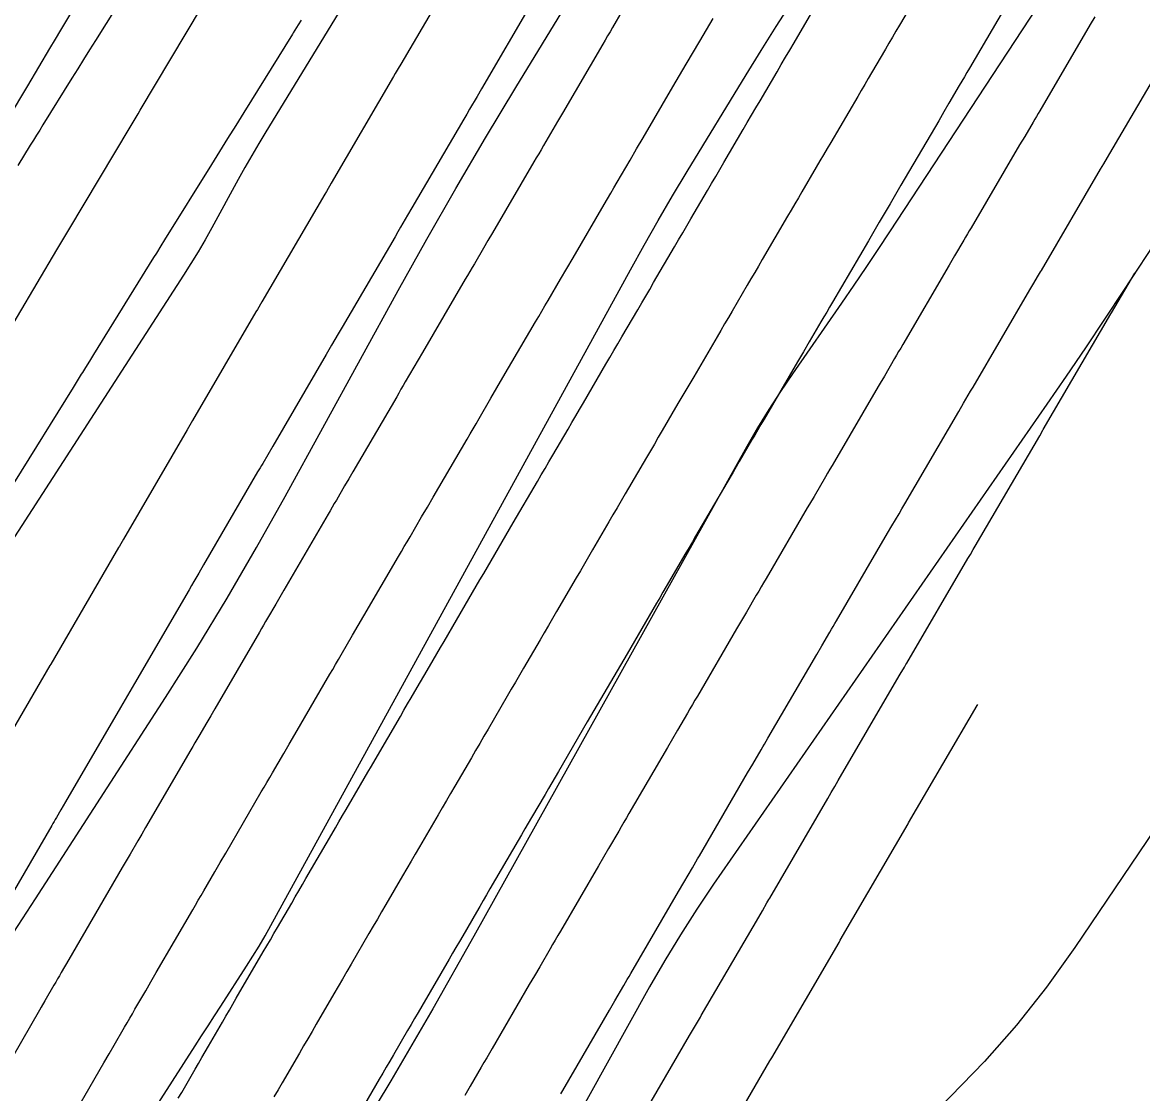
# Model space of a CAD drawing. Extents: x 1005228 to 1008882, y 1883389 to 1885754.
# Drawn here: x 1008532.95 to 1008573.86, y 1885074.41 to 1885113.52 of the extents above; entities that cross this region are included whole.
import ezdxf

# ---------------------------------------------------------------- set-up
doc = ezdxf.new("R2010")
doc.units = 0
for name, color, linetype in [('ATDIMS', 7, 'Continuous'), ('C-ANNO-NOTE', 7, 'Continuous'), ('S_BRIDGE', 7, 'Continuous'), ('TSOBSTACLE', 7, 'Continuous')]:
    doc.layers.add(name, color=color, linetype=linetype)

msp = doc.modelspace()

# ---------------------------------------------------------------- linework, layer by layer
at = {"layer": 'ATDIMS'}
for points in [[(1008549.018, 1885115.836), (1008546.767, 1885111.99), (1008546.679, 1885111.84), (1008546.57, 1885111.653), (1008546.504, 1885111.54), (1008544.23, 1885107.653), (1008544.051, 1885107.347), (1008543.991, 1885107.244), (1008541.695, 1885103.317), (1008541.533, 1885103.04), (1008541.479, 1885102.947), (1008539.164, 1885098.982), (1008539.018, 1885098.732), (1008538.969, 1885098.649), (1008536.639, 1885094.653), (1008536.491, 1885094.398), (1008536.461, 1885094.347), (1008534.116, 1885090.322), (1008533.982, 1885090.091), (1008533.955, 1885090.045), (1008531.594, 1885085.991)], [(1008566.027, 1885115.194), (1008564.982, 1885113.414), (1008564.855, 1885113.197), (1008564.728, 1885112.981), (1008564.601, 1885112.764), (1008564.474, 1885112.548), (1008563.967, 1885111.682), (1008563.84, 1885111.466), (1008563.713, 1885111.25), (1008563.586, 1885111.033), (1008563.459, 1885110.817), (1008562.473, 1885109.136), (1008562.341, 1885108.911), (1008562.21, 1885108.687), (1008562.078, 1885108.462), (1008561.947, 1885108.238), (1008561.421, 1885107.339), (1008561.29, 1885107.115), (1008561.158, 1885106.89), (1008561.027, 1885106.666), (1008560.895, 1885106.441), (1008559.97, 1885104.861), (1008559.833, 1885104.626), (1008559.695, 1885104.391), (1008559.558, 1885104.156), (1008559.42, 1885103.921), (1008558.87, 1885102.981), (1008558.733, 1885102.746), (1008558.595, 1885102.511), (1008558.458, 1885102.276), (1008558.32, 1885102.041), (1008557.469, 1885100.586), (1008557.325, 1885100.34), (1008557.182, 1885100.094), (1008557.038, 1885099.848), (1008556.894, 1885099.602), (1008556.319, 1885098.618), (1008556.175, 1885098.372), (1008556.031, 1885098.126), (1008555.887, 1885097.88), (1008555.744, 1885097.634), (1008554.967, 1885096.307), (1008554.818, 1885096.051), (1008554.669, 1885095.796), (1008554.52, 1885095.541), (1008554.371, 1885095.286), (1008553.775, 1885094.265), (1008553.626, 1885094.01), (1008553.477, 1885093.755), (1008553.328, 1885093.499), (1008553.179, 1885093.244), (1008552.46, 1885092.014), (1008552.309, 1885091.756), (1008552.159, 1885091.497), (1008552.008, 1885091.239), (1008551.858, 1885090.981), (1008551.255, 1885089.949), (1008551.105, 1885089.69), (1008550.954, 1885089.432), (1008550.804, 1885089.174), (1008550.653, 1885088.916), (1008549.955, 1885087.719), (1008549.803, 1885087.458), (1008549.651, 1885087.197), (1008549.499, 1885086.936), (1008549.347, 1885086.675), (1008548.738, 1885085.63), (1008548.586, 1885085.369), (1008548.434, 1885085.108), (1008548.282, 1885084.847), (1008548.13, 1885084.586), (1008547.452, 1885083.423), (1008547.299, 1885083.159), (1008547.145, 1885082.895), (1008546.991, 1885082.632), (1008546.837, 1885082.368), (1008546.223, 1885081.312), (1008546.069, 1885081.048), (1008545.915, 1885080.784), (1008545.761, 1885080.52), (1008545.608, 1885080.256), (1008544.956, 1885079.137), (1008544.798, 1885078.865), (1008544.64, 1885078.593), (1008544.481, 1885078.321), (1008544.323, 1885078.049), (1008543.684, 1885076.949), (1008543.529, 1885076.683), (1008543.374, 1885076.417), (1008543.22, 1885076.151), (1008543.065, 1885075.886), (1008542.439, 1885074.809), (1008542.288, 1885074.55), (1008542.137, 1885074.29)], [(1008532.039, 1885101.57), (1008534.21, 1885105.215), (1008534.283, 1885105.337), (1008534.356, 1885105.459), (1008534.574, 1885105.825), (1008534.647, 1885105.947), (1008536.882, 1885109.691), (1008537.172, 1885110.178), (1008537.255, 1885110.317), (1008539.49, 1885114.061)], [(1008548.014, 1885054.543), (1008550.273, 1885058.437), (1008550.354, 1885058.575), (1008550.514, 1885058.852), (1008552.768, 1885062.735), (1008552.85, 1885062.877), (1008553.015, 1885063.161), (1008554.723, 1885066.102), (1008555.015, 1885066.604), (1008555.306, 1885067.106), (1008555.598, 1885067.607), (1008555.89, 1885068.109), (1008557.683, 1885071.192), (1008557.792, 1885071.38), (1008557.833, 1885071.45), (1008560.254, 1885075.608), (1008560.32, 1885075.72), (1008562.775, 1885079.934), (1008562.819, 1885080.009), (1008565.301, 1885084.266), (1008565.319, 1885084.297), (1008567.823, 1885088.584), (1008567.844, 1885088.619)]]:
    msp.add_lwpolyline(points, dxfattribs=at)
at = {"layer": 'C-ANNO-NOTE'}
for points in [[(1008558.137, 1885136.203), (1008541.844, 1885109.528), (1008541.584, 1885109.097), (1008541.329, 1885108.663), (1008541.079, 1885108.225), (1008540.834, 1885107.785), (1008539.865, 1885106.018), (1008539.619, 1885105.579), (1008539.365, 1885105.144), (1008539.103, 1885104.714), (1008538.833, 1885104.289), (1008523.237, 1885080.169), (1008522.961, 1885079.743), (1008522.686, 1885079.316), (1008522.411, 1885078.889), (1008522.137, 1885078.462), (1008521.039, 1885076.754), (1008520.764, 1885076.327), (1008520.486, 1885075.902), (1008520.207, 1885075.478), (1008519.926, 1885075.056), (1008506.316, 1885054.728), (1008505.958, 1885054.198)], [(1008578.874, 1885127.581), (1008564.623, 1885105.878), (1008564.19, 1885105.223), (1008563.753, 1885104.571), (1008563.311, 1885103.921), (1008562.865, 1885103.275), (1008561.073, 1885100.694), (1008560.633, 1885100.044), (1008560.21, 1885099.383), (1008559.803, 1885098.713), (1008559.412, 1885098.032), (1008549.443, 1885080.156), (1008547.942, 1885077.508), (1008546.407, 1885074.882), (1008544.835, 1885072.276), (1008543.228, 1885069.692), (1008534.961, 1885056.597), (1008534.226, 1885055.42), (1008533.502, 1885054.237)], [(1008513.777, 1885051.511), (1008520.108, 1885060.967), (1008521.24, 1885062.666), (1008522.364, 1885064.371), (1008523.479, 1885066.08), (1008524.586, 1885067.795), (1008529, 1885074.665), (1008530.104, 1885076.382), (1008531.209, 1885078.098), (1008532.316, 1885079.814), (1008533.424, 1885081.528), (1008538.171, 1885088.871), (1008539.316, 1885090.676), (1008540.427, 1885092.501), (1008541.505, 1885094.346), (1008542.549, 1885096.21), (1008546.674, 1885103.73), (1008547.715, 1885105.602), (1008548.778, 1885107.461), (1008549.862, 1885109.308), (1008550.968, 1885111.142), (1008557.525, 1885121.878)], [(1008575.913, 1885107.914), (1008573.164, 1885103.728), (1008572.474, 1885102.684), (1008571.777, 1885101.644), (1008571.073, 1885100.609), (1008570.362, 1885099.579), (1008558.197, 1885082.059), (1008557.578, 1885081.143), (1008556.982, 1885080.213), (1008556.409, 1885079.269), (1008555.858, 1885078.31), (1008553.559, 1885074.187), (1008553.087, 1885073.354), (1008552.604, 1885072.528), (1008552.109, 1885071.708), (1008551.604, 1885070.895), (1008549.559, 1885067.656), (1008549.052, 1885066.844), (1008548.552, 1885066.028), (1008548.06, 1885065.206), (1008547.576, 1885064.38), (1008535.397, 1885043.384)], [(1008577.815, 1885089.255), (1008571.392, 1885079.747), (1008570.36, 1885078.301), (1008569.259, 1885076.911), (1008568.089, 1885075.58), (1008566.85, 1885074.306), (1008561.755, 1885069.328), (1008560.53, 1885068.045), (1008559.404, 1885066.686), (1008558.377, 1885065.251), (1008557.448, 1885063.741), (1008547.739, 1885046.644)]]:
    msp.add_lwpolyline(points, dxfattribs=at)
at = {"layer": 'S_BRIDGE'}
msp.add_lwpolyline([(1008525.063, 1885054.057), (1008539.261, 1885076.156), (1008539.494, 1885076.52), (1008539.728, 1885076.883), (1008539.963, 1885077.246), (1008540.197, 1885077.609), (1008541.136, 1885079.062), (1008541.368, 1885079.427), (1008541.592, 1885079.796), (1008541.81, 1885080.169), (1008542.022, 1885080.546), (1008555.154, 1885104.487), (1008555.657, 1885105.392), (1008556.171, 1885106.291), (1008556.696, 1885107.184), (1008557.23, 1885108.072), (1008559.39, 1885111.608), (1008559.934, 1885112.49), (1008560.484, 1885113.367), (1008561.042, 1885114.24)], dxfattribs=at)
at = {"layer": 'TSOBSTACLE'}
for points in [[(1008535.683, 1885115.481), (1008534.346, 1885113.242), (1008534.143, 1885112.902), (1008533.941, 1885112.563), (1008533.131, 1885111.207), (1008531.753, 1885108.898)], [(1008536.721, 1885114.639), (1008535.614, 1885112.859), (1008535.399, 1885112.514), (1008535.184, 1885112.168), (1008534.97, 1885111.823), (1008534.755, 1885111.478), (1008533.698, 1885109.776), (1008533.583, 1885109.591), (1008533.468, 1885109.406), (1008533.353, 1885109.221), (1008533.238, 1885109.036), (1008532.778, 1885108.296)], [(1008551.581, 1885114.278), (1008549.718, 1885111.095), (1008549.556, 1885110.817), (1008549.285, 1885110.355), (1008549.177, 1885110.17), (1008549.069, 1885109.985), (1008547.174, 1885106.746), (1008547.02, 1885106.483), (1008546.764, 1885106.044), (1008546.661, 1885105.869), (1008546.559, 1885105.693), (1008544.631, 1885102.395), (1008544.485, 1885102.147), (1008544.243, 1885101.732), (1008544.195, 1885101.649), (1008544.146, 1885101.567), (1008544.098, 1885101.484), (1008544.049, 1885101.401), (1008542.092, 1885098.05), (1008541.909, 1885097.735), (1008541.725, 1885097.42), (1008541.679, 1885097.342), (1008541.633, 1885097.263), (1008541.587, 1885097.184), (1008541.541, 1885097.106), (1008539.568, 1885093.72), (1008539.39, 1885093.415), (1008539.212, 1885093.11), (1008539.123, 1885092.958), (1008539.034, 1885092.805), (1008537.044, 1885089.39), (1008536.872, 1885089.095), (1008536.7, 1885088.8), (1008536.614, 1885088.652), (1008536.528, 1885088.504), (1008534.522, 1885085.059), (1008534.356, 1885084.774), (1008534.19, 1885084.488), (1008534.148, 1885084.417), (1008534.107, 1885084.345), (1008534.065, 1885084.274), (1008534.024, 1885084.202), (1008531.995, 1885080.714)], [(1008568.989, 1885114.316), (1008567.545, 1885111.854), (1008567.45, 1885111.694), (1008567.356, 1885111.534), (1008567.262, 1885111.373), (1008567.168, 1885111.213), (1008566.792, 1885110.572), (1008566.604, 1885110.251), (1008566.416, 1885109.93), (1008565.037, 1885107.58), (1008564.938, 1885107.41), (1008564.839, 1885107.241), (1008564.739, 1885107.071), (1008564.64, 1885106.902), (1008564.243, 1885106.224), (1008564.045, 1885105.885), (1008563.847, 1885105.546), (1008562.537, 1885103.308), (1008562.431, 1885103.127), (1008562.325, 1885102.946), (1008562.218, 1885102.765), (1008562.112, 1885102.583), (1008561.688, 1885101.858), (1008561.476, 1885101.496), (1008561.264, 1885101.133), (1008560.038, 1885099.038), (1008559.925, 1885098.844), (1008559.812, 1885098.65), (1008559.698, 1885098.456), (1008559.585, 1885098.263), (1008559.132, 1885097.488), (1008558.906, 1885097.1), (1008558.679, 1885096.713), (1008557.539, 1885094.762), (1008557.419, 1885094.558), (1008557.3, 1885094.354), (1008557.181, 1885094.15), (1008557.061, 1885093.945), (1008556.584, 1885093.129), (1008556.465, 1885092.924), (1008556.346, 1885092.72), (1008556.227, 1885092.516), (1008556.107, 1885092.312), (1008555.032, 1885090.47), (1008554.911, 1885090.263), (1008554.79, 1885090.056), (1008554.669, 1885089.849), (1008554.548, 1885089.642), (1008554.065, 1885088.813), (1008553.944, 1885088.606), (1008553.823, 1885088.398), (1008553.703, 1885088.191), (1008553.582, 1885087.984), (1008552.528, 1885086.177), (1008552.406, 1885085.967), (1008552.283, 1885085.757), (1008552.161, 1885085.546), (1008552.038, 1885085.336), (1008551.548, 1885084.495), (1008551.426, 1885084.285), (1008551.303, 1885084.075), (1008551.181, 1885083.865), (1008551.058, 1885083.654), (1008550.026, 1885081.883), (1008549.902, 1885081.67), (1008549.777, 1885081.456), (1008549.653, 1885081.243), (1008549.529, 1885081.03), (1008549.032, 1885080.177), (1008548.908, 1885079.964), (1008548.784, 1885079.751), (1008548.66, 1885079.537), (1008548.536, 1885079.324), (1008547.532, 1885077.6), (1008547.402, 1885077.378), (1008547.273, 1885077.155), (1008547.144, 1885076.933), (1008547.014, 1885076.711), (1008546.497, 1885075.822), (1008546.368, 1885075.599), (1008546.239, 1885075.377), (1008546.11, 1885075.155), (1008545.98, 1885074.933), (1008545.129, 1885073.469)], [(1008554.86, 1885113.94), (1008554.502, 1885113.33), (1008554.413, 1885113.177), (1008554.323, 1885113.025), (1008554.234, 1885112.872), (1008554.145, 1885112.72), (1008552.67, 1885110.2), (1008552.497, 1885109.905), (1008552.324, 1885109.61), (1008551.979, 1885109.02), (1008551.893, 1885108.873), (1008551.807, 1885108.725), (1008551.72, 1885108.578), (1008551.634, 1885108.43), (1008550.118, 1885105.838), (1008549.952, 1885105.555), (1008549.787, 1885105.273), (1008549.456, 1885104.708), (1008549.374, 1885104.566), (1008549.291, 1885104.425), (1008549.209, 1885104.284), (1008549.126, 1885104.142), (1008547.566, 1885101.474), (1008547.408, 1885101.204), (1008547.25, 1885100.934), (1008546.935, 1885100.394), (1008546.856, 1885100.259), (1008546.777, 1885100.124), (1008546.698, 1885099.989), (1008546.619, 1885099.854), (1008545.021, 1885097.117), (1008544.87, 1885096.858), (1008544.718, 1885096.599), (1008544.416, 1885096.081), (1008544.34, 1885095.951), (1008544.264, 1885095.822), (1008544.189, 1885095.692), (1008544.113, 1885095.563), (1008542.496, 1885092.788), (1008542.348, 1885092.534), (1008542.2, 1885092.28), (1008541.903, 1885091.772), (1008541.829, 1885091.645), (1008541.755, 1885091.518), (1008541.681, 1885091.391), (1008541.607, 1885091.264), (1008539.972, 1885088.458), (1008539.827, 1885088.209), (1008539.682, 1885087.96), (1008539.392, 1885087.462), (1008539.319, 1885087.337), (1008539.247, 1885087.213), (1008539.174, 1885087.088), (1008539.102, 1885086.964), (1008537.45, 1885084.127), (1008537.308, 1885083.883), (1008537.166, 1885083.639), (1008536.882, 1885083.151), (1008536.811, 1885083.029), (1008536.74, 1885082.907), (1008536.669, 1885082.785), (1008536.598, 1885082.663), (1008534.917, 1885079.773), (1008534.781, 1885079.538), (1008534.644, 1885079.304), (1008534.368, 1885078.829), (1008534.302, 1885078.715), (1008534.235, 1885078.6), (1008534.169, 1885078.486), (1008534.102, 1885078.371), (1008533.769, 1885077.798), (1008533.636, 1885077.569), (1008533.57, 1885077.455), (1008531.864, 1885074.518)], [(1008543.133, 1885113.606), (1008543.026, 1885113.435), (1008542.84, 1885113.135), (1008542.814, 1885113.092), (1008541.036, 1885110.234), (1008540.74, 1885109.758), (1008540.444, 1885109.281), (1008540.148, 1885108.805), (1008539.852, 1885108.329), (1008538.143, 1885105.578), (1008538.009, 1885105.364), (1008537.842, 1885105.095), (1008537.742, 1885104.934), (1008535.546, 1885101.397), (1008535.398, 1885101.158), (1008535.249, 1885100.92), (1008535.212, 1885100.86), (1008535.175, 1885100.8), (1008535.138, 1885100.741), (1008535.101, 1885100.681), (1008534.911, 1885100.373), (1008534.797, 1885100.19), (1008532.629, 1885096.691)], [(1008534.556, 1885073.18), (1008535.923, 1885075.534), (1008536.112, 1885075.86), (1008536.301, 1885076.186), (1008536.68, 1885076.837), (1008536.774, 1885077), (1008536.869, 1885077.163), (1008536.964, 1885077.326), (1008537.059, 1885077.489), (1008537.451, 1885078.164), (1008537.645, 1885078.498), (1008537.839, 1885078.832), (1008539.172, 1885081.124), (1008539.273, 1885081.297), (1008539.373, 1885081.469), (1008539.474, 1885081.642), (1008539.574, 1885081.814), (1008539.976, 1885082.505), (1008540.177, 1885082.85), (1008540.378, 1885083.195), (1008541.675, 1885085.423), (1008541.778, 1885085.598), (1008541.88, 1885085.774), (1008541.982, 1885085.949), (1008542.084, 1885086.124), (1008542.492, 1885086.825), (1008542.696, 1885087.175), (1008542.901, 1885087.526), (1008544.18, 1885089.722), (1008544.283, 1885089.9), (1008544.387, 1885090.077), (1008544.491, 1885090.255), (1008544.594, 1885090.433), (1008545.009, 1885091.144), (1008545.217, 1885091.5), (1008545.424, 1885091.856), (1008546.685, 1885094.019), (1008546.791, 1885094.2), (1008546.896, 1885094.38), (1008547.001, 1885094.561), (1008547.106, 1885094.741), (1008547.528, 1885095.463), (1008547.739, 1885095.823), (1008547.949, 1885096.184), (1008549.189, 1885098.307), (1008549.298, 1885098.494), (1008549.408, 1885098.681), (1008549.517, 1885098.868), (1008549.626, 1885099.056), (1008550.064, 1885099.804), (1008550.283, 1885100.178), (1008550.501, 1885100.552), (1008551.693, 1885102.591), (1008551.807, 1885102.786), (1008551.921, 1885102.981), (1008552.035, 1885103.176), (1008552.149, 1885103.371), (1008552.605, 1885104.151), (1008552.833, 1885104.54), (1008553.061, 1885104.93), (1008554.199, 1885106.876), (1008554.318, 1885107.078), (1008554.436, 1885107.28), (1008554.555, 1885107.483), (1008554.673, 1885107.685), (1008555.147, 1885108.495), (1008555.384, 1885108.9), (1008555.621, 1885109.305), (1008556.708, 1885111.162), (1008556.83, 1885111.37), (1008556.952, 1885111.579), (1008557.074, 1885111.787), (1008557.196, 1885111.996), (1008557.686, 1885112.83), (1008557.808, 1885113.038), (1008557.93, 1885113.246), (1008558.052, 1885113.455), (1008558.175, 1885113.663)], [(1008538.643, 1885074.247), (1008538.766, 1885074.458), (1008539.257, 1885075.304), (1008539.38, 1885075.515), (1008539.503, 1885075.727), (1008539.626, 1885075.938), (1008539.749, 1885076.149), (1008540.258, 1885077.025), (1008540.384, 1885077.241), (1008540.51, 1885077.458), (1008540.636, 1885077.674), (1008540.761, 1885077.891), (1008541.747, 1885079.585), (1008541.877, 1885079.808), (1008542.006, 1885080.031), (1008542.136, 1885080.255), (1008542.266, 1885080.478), (1008542.786, 1885081.37), (1008542.916, 1885081.594), (1008543.046, 1885081.817), (1008543.176, 1885082.04), (1008543.306, 1885082.263), (1008544.249, 1885083.883), (1008544.381, 1885084.109), (1008544.512, 1885084.335), (1008544.644, 1885084.561), (1008544.775, 1885084.786), (1008545.302, 1885085.69), (1008545.434, 1885085.916), (1008545.565, 1885086.142), (1008545.697, 1885086.368), (1008545.829, 1885086.594), (1008546.753, 1885088.18), (1008546.886, 1885088.408), (1008547.019, 1885088.637), (1008547.152, 1885088.866), (1008547.286, 1885089.094), (1008547.819, 1885090.009), (1008547.952, 1885090.238), (1008548.086, 1885090.466), (1008548.219, 1885090.695), (1008548.352, 1885090.923), (1008549.257, 1885092.476), (1008549.392, 1885092.708), (1008549.527, 1885092.939), (1008549.662, 1885093.17), (1008549.797, 1885093.401), (1008550.338, 1885094.327), (1008550.473, 1885094.558), (1008550.608, 1885094.789), (1008550.743, 1885095.02), (1008550.878, 1885095.252), (1008551.759, 1885096.76), (1008551.899, 1885097), (1008552.038, 1885097.239), (1008552.178, 1885097.478), (1008552.318, 1885097.717), (1008552.877, 1885098.674), (1008553.017, 1885098.913), (1008553.157, 1885099.152), (1008553.297, 1885099.391), (1008553.437, 1885099.63), (1008554.261, 1885101.041), (1008554.406, 1885101.289), (1008554.551, 1885101.538), (1008554.697, 1885101.786), (1008554.842, 1885102.035), (1008555.424, 1885103.029), (1008555.569, 1885103.277), (1008555.714, 1885103.525), (1008555.86, 1885103.774), (1008556.005, 1885104.022), (1008556.764, 1885105.321), (1008556.915, 1885105.578), (1008557.066, 1885105.836), (1008557.216, 1885106.093), (1008557.367, 1885106.351), (1008557.97, 1885107.38), (1008558.12, 1885107.638), (1008558.271, 1885107.895), (1008558.422, 1885108.153), (1008558.572, 1885108.41), (1008559.271, 1885109.604), (1008559.426, 1885109.868), (1008559.581, 1885110.133), (1008559.736, 1885110.397), (1008559.891, 1885110.662), (1008560.511, 1885111.719), (1008560.666, 1885111.984), (1008560.821, 1885112.248), (1008560.976, 1885112.512), (1008561.132, 1885112.777), (1008561.781, 1885113.885)], [(1008572.117, 1885113.72), (1008571.952, 1885113.439), (1008570.107, 1885110.295), (1008570.046, 1885110.191), (1008569.985, 1885110.087), (1008569.923, 1885109.982), (1008569.862, 1885109.878), (1008569.557, 1885109.357), (1008569.373, 1885109.044), (1008567.601, 1885106.023), (1008567.534, 1885105.909), (1008567.467, 1885105.795), (1008567.4, 1885105.681), (1008567.334, 1885105.566), (1008566.999, 1885104.995), (1008566.798, 1885104.652), (1008565.103, 1885101.756), (1008565.029, 1885101.629), (1008564.954, 1885101.501), (1008564.879, 1885101.374), (1008564.805, 1885101.246), (1008564.432, 1885100.608), (1008564.283, 1885100.353), (1008564.208, 1885100.226), (1008562.607, 1885097.489), (1008562.525, 1885097.348), (1008562.442, 1885097.207), (1008562.359, 1885097.065), (1008562.276, 1885096.924), (1008561.863, 1885096.216), (1008561.697, 1885095.933), (1008561.615, 1885095.792), (1008560.11, 1885093.217), (1008560.02, 1885093.064), (1008559.931, 1885092.911), (1008559.841, 1885092.758), (1008559.752, 1885092.605), (1008559.394, 1885091.992), (1008559.215, 1885091.686), (1008559.036, 1885091.379), (1008557.604, 1885088.927), (1008557.513, 1885088.771), (1008557.421, 1885088.615), (1008557.33, 1885088.458), (1008557.239, 1885088.302), (1008556.875, 1885087.677), (1008556.692, 1885087.364), (1008556.51, 1885087.052), (1008555.101, 1885084.635), (1008555.008, 1885084.476), (1008554.915, 1885084.316), (1008554.822, 1885084.157), (1008554.729, 1885083.998), (1008554.358, 1885083.36), (1008554.172, 1885083.041), (1008553.986, 1885082.722), (1008552.599, 1885080.342), (1008552.505, 1885080.18), (1008552.41, 1885080.017), (1008552.315, 1885079.855), (1008552.221, 1885079.692), (1008551.842, 1885079.042), (1008551.653, 1885078.717), (1008551.464, 1885078.392), (1008550.107, 1885076.063), (1008550.007, 1885075.89), (1008549.906, 1885075.717), (1008549.806, 1885075.545), (1008549.705, 1885075.372), (1008549.304, 1885074.682), (1008549.103, 1885074.337)], [(1008552.611, 1885074.402), (1008552.682, 1885074.525), (1008554.392, 1885077.461), (1008554.587, 1885077.796), (1008554.913, 1885078.355), (1008554.978, 1885078.466), (1008555.043, 1885078.578), (1008555.108, 1885078.69), (1008555.173, 1885078.802), (1008556.915, 1885081.791), (1008557.104, 1885082.116), (1008557.421, 1885082.659), (1008557.484, 1885082.768), (1008557.547, 1885082.876), (1008557.61, 1885082.985), (1008557.674, 1885083.093), (1008559.438, 1885086.12), (1008559.623, 1885086.436), (1008559.93, 1885086.963), (1008559.991, 1885087.068), (1008560.053, 1885087.173), (1008560.114, 1885087.279), (1008560.176, 1885087.384), (1008561.965, 1885090.447), (1008562.144, 1885090.754), (1008562.442, 1885091.264), (1008562.502, 1885091.366), (1008562.561, 1885091.469), (1008562.621, 1885091.571), (1008562.681, 1885091.673), (1008564.55, 1885094.87), (1008564.707, 1885095.138), (1008564.968, 1885095.584), (1008565.072, 1885095.763), (1008565.176, 1885095.941), (1008567.152, 1885099.318), (1008567.324, 1885099.613), (1008567.497, 1885099.909), (1008567.584, 1885100.056), (1008567.67, 1885100.204), (1008569.75, 1885103.757), (1008569.888, 1885103.994), (1008570.027, 1885104.231), (1008570.062, 1885104.29), (1008570.096, 1885104.349), (1008570.131, 1885104.408), (1008570.166, 1885104.467), (1008572.33, 1885108.158), (1008572.443, 1885108.351), (1008572.585, 1885108.591), (1008572.669, 1885108.736), (1008574.915, 1885112.561)], [(1008555.258, 1885072.988), (1008557.32, 1885076.529), (1008557.462, 1885076.773), (1008557.64, 1885077.078), (1008557.711, 1885077.2), (1008557.746, 1885077.261), (1008559.843, 1885080.859), (1008559.977, 1885081.09), (1008560.145, 1885081.378), (1008560.213, 1885081.494), (1008560.246, 1885081.551), (1008562.367, 1885085.188), (1008562.494, 1885085.405), (1008562.621, 1885085.623), (1008562.684, 1885085.732), (1008562.748, 1885085.841), (1008564.893, 1885089.515), (1008565.013, 1885089.719), (1008565.162, 1885089.975), (1008565.222, 1885090.077), (1008565.252, 1885090.128), (1008567.486, 1885093.949), (1008567.572, 1885094.097), (1008567.68, 1885094.282), (1008567.745, 1885094.393), (1008570.107, 1885098.431), (1008570.225, 1885098.631), (1008570.236, 1885098.652), (1008572.709, 1885102.875), (1008572.73, 1885102.911), (1008573.585, 1885104.368)]]:
    msp.add_lwpolyline(points, dxfattribs=at)

doc.saveas('drawing.dxf')
